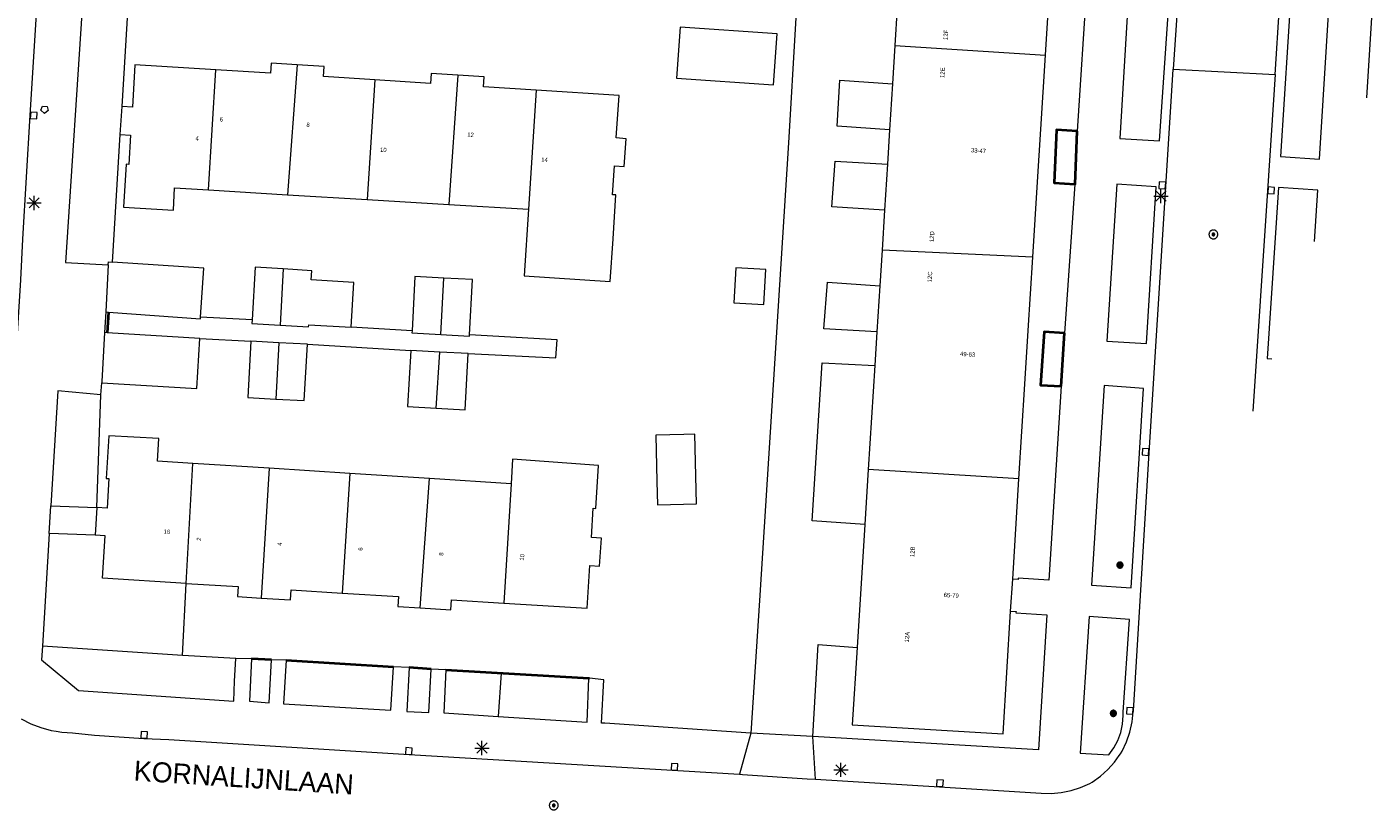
# Model space of a CAD drawing. Header units: metres. Extents: x 135779 to 137489, y 452643 to 455118.
# Tile 295 of 489: x 137134 to 137228, y 454002 to 454057. Entities that reach past the tile are written whole.
import ezdxf
from ezdxf.enums import TextEntityAlignment as Align

# ---------------------------------------------------------------- set-up
doc = ezdxf.new("R2010")
doc.units = ezdxf.units.M
doc.linetypes.add('DGN_Style_3', pattern=[78.572352, 56.123108, -22.449243])
doc.linetypes.add('DGN_Style_4', pattern=[89.853097, 44.898487, -22.449243, 0.056123, -22.449243])
for name, color, linetype, lineweight in [('KTop_BTD_Groenvoorziening', 62, 'Continuous', 13), ('KTop_BTD_Groenvoorziening_bodembedekkers', 62, 'Continuous', 13), ('KTop_BTD_Groenvoorziening_planten', 62, 'Continuous', 13), ('KTop_GBI_Toegangstrap', 40, 'Continuous', 40), ('KTop_NAR_Huisnummer (t)', 7, 'Continuous', 13), ('KTop_NAR_Huisnummer tijdelijk (t)', 7, 'Continuous', 13), ('KTop_OBW_Overig Plus', 1, 'Continuous', 13), ('KTop_ORL_Weg_Straatnaam (t)', 7, 'Continuous', 13), ('KTop_PAL_Lichtmast', 40, 'Continuous', 13), ('KTop_PND_Grondvlaksituatie van BAG-pand [tachy]', 1, 'Continuous', 13), ('KTop_PND_Pandscheiding', 40, 'Continuous', 13), ('KTop_PUT_Brandkraan of -put', 1, 'Continuous', 13), ('KTop_PUT_Inspectie- of rioolput', 15, 'Continuous', 13), ('KTop_PUT_Kolk', 15, 'Continuous', 13), ('KTop_SHD_Hek (l)', 15, 'DGN_Style_4', 40), ('KTop_VGO_Boom', 92, 'Continuous', 13), ('KTop_VGO_Haag (l)', 92, 'DGN_Style_3', 40), ('KTop_WGD_Rijbaan_Lokale weg', 251, 'Continuous', 13), ('KTop_WGD_Rijbaan_Lokale weg_verkeersdrempel', 40, 'Continuous', 13), ('KTop_WGD_Voetpad', 251, 'Continuous', 13), ('KTop_WGD_Voetpad_achterpad', 251, 'Continuous', 13)]:
    doc.layers.add(name, color=color, linetype=linetype, lineweight=lineweight)
doc.styles.add('Style-ROVU', font='ROVU.shx')
doc.styles.add('Style-ROVUCURSIEF', font='ROVUCURSIEF.shx')

# ---------------------------------------------------------------- blocks, each defined once
blk = doc.blocks.new('PAL_Lichtmast')
at = {"layer": 'KTop_PAL_Lichtmast'}
for p, q in [((-0.354, -0.354), (0.354, 0.354)), ((0.354, -0.354), (-0.354, 0.354)), ((0, -0.5), (0, 0.5)), ((-0.5, 0), (0.5, 0))]:
    blk.add_line(p, q, dxfattribs=at)
blk = doc.blocks.new('PUT_Kolk')
at = {"layer": 'KTop_PUT_Kolk', "flags": 128}
blk.add_lwpolyline([(0.225, -0.225), (0.225, 0.225), (-0.225, 0.225), (-0.225, -0.225), (0.225, -0.225)], dxfattribs=at)
blk = doc.blocks.new('PUT_Brandkraan_of_-put')
at = {"layer": 'KTop_PUT_Brandkraan of -put'}
for p, q in [((-0.25, 0.034), (0, 0.25)), ((-0.158, -0.25), (-0.25, 0.034)), ((0, 0.25), (0.25, 0.033)), ((0.25, 0.033), (0.158, -0.25)), ((0.158, -0.25), (-0.158, -0.25))]:
    blk.add_line(p, q, dxfattribs=at)
blk = doc.blocks.new('PUT_Inspectie-_of_rioolput')
at = {"layer": 'KTop_PUT_Inspectie- of rioolput', "flags": 128}
for points in [[(0.31, 0), (0.308, 0.032), (0.303, 0.064), (0.294, 0.095), (0.283, 0.126), (0.268, 0.155), (0.25, 0.182), (0.23, 0.207), (0.207, 0.23), (0.182, 0.25), (0.154, 0.268), (0.126, 0.283), (0.095, 0.294), (0.064, 0.303), (0.032, 0.308), (0, 0.309), (-0.032, 0.308), (-0.064, 0.303), (-0.096, 0.294), (-0.126, 0.283), (-0.155, 0.268), (-0.182, 0.25), (-0.207, 0.23), (-0.23, 0.207), (-0.25, 0.182), (-0.268, 0.154), (-0.283, 0.126), (-0.294, 0.095), (-0.303, 0.064), (-0.308, 0.032), (-0.309, 0), (-0.308, -0.032), (-0.303, -0.064), (-0.294, -0.096), (-0.283, -0.126), (-0.268, -0.155), (-0.25, -0.182), (-0.23, -0.207), (-0.207, -0.23), (-0.182, -0.25), (-0.155, -0.268), (-0.126, -0.283), (-0.096, -0.294), (-0.064, -0.303), (-0.032, -0.308), (0, -0.309), (0.032, -0.308), (0.064, -0.303), (0.095, -0.294), (0.126, -0.283), (0.155, -0.268), (0.182, -0.25), (0.207, -0.23), (0.23, -0.207), (0.25, -0.182), (0.268, -0.155), (0.283, -0.126), (0.294, -0.096), (0.303, -0.064), (0.308, -0.032), (0.31, 0)], [(0.095, 0), (0.094, 0.009), (0.092, 0.019), (0.09, 0.029), (0.086, 0.038), (0.082, 0.047), (0.076, 0.055), (0.07, 0.063), (0.063, 0.07), (0.055, 0.076), (0.047, 0.082), (0.038, 0.086), (0.029, 0.09), (0.019, 0.092), (0.009, 0.094), (0, 0.094), (-0.01, 0.094), (-0.02, 0.092), (-0.029, 0.09), (-0.039, 0.086), (-0.048, 0.082), (-0.056, 0.076), (-0.064, 0.07), (-0.071, 0.063), (-0.077, 0.055), (-0.082, 0.047), (-0.087, 0.038), (-0.09, 0.029), (-0.093, 0.019), (-0.094, 0.009), (-0.095, 0), (-0.094, -0.01), (-0.093, -0.02), (-0.09, -0.029), (-0.087, -0.039), (-0.082, -0.048), (-0.077, -0.056), (-0.071, -0.064), (-0.064, -0.071), (-0.056, -0.077), (-0.047, -0.082), (-0.039, -0.087), (-0.029, -0.09), (-0.02, -0.093), (-0.01, -0.094), (0, -0.095), (0.009, -0.094), (0.019, -0.093), (0.029, -0.09), (0.038, -0.087), (0.047, -0.082), (0.055, -0.077), (0.063, -0.071), (0.07, -0.064), (0.076, -0.056), (0.082, -0.047), (0.086, -0.039), (0.09, -0.029), (0.092, -0.02), (0.094, -0.01), (0.095, 0)], [(0.035, 0), (0.034, 0.003), (0.034, 0.007), (0.033, 0.01), (0.031, 0.014), (0.03, 0.017), (0.028, 0.02), (0.026, 0.023), (0.023, 0.026), (0.02, 0.028), (0.017, 0.03), (0.014, 0.031), (0.01, 0.033), (0.007, 0.034), (0.003, 0.034), (0, 0.034), (-0.004, 0.034), (-0.007, 0.034), (-0.011, 0.033), (-0.014, 0.031), (-0.018, 0.03), (-0.021, 0.028), (-0.023, 0.026), (-0.026, 0.023), (-0.028, 0.02), (-0.03, 0.017), (-0.032, 0.014), (-0.033, 0.01), (-0.034, 0.007), (-0.035, 0.003), (-0.035, 0), (-0.035, -0.004), (-0.034, -0.007), (-0.033, -0.011), (-0.032, -0.014), (-0.03, -0.018), (-0.028, -0.021), (-0.026, -0.023), (-0.023, -0.026), (-0.021, -0.028), (-0.017, -0.03), (-0.014, -0.032), (-0.011, -0.033), (-0.007, -0.034), (-0.004, -0.035), (0, -0.035), (0.003, -0.035), (0.007, -0.034), (0.01, -0.033), (0.014, -0.032), (0.017, -0.03), (0.02, -0.028), (0.023, -0.026), (0.026, -0.023), (0.028, -0.021), (0.03, -0.017), (0.031, -0.014), (0.033, -0.011), (0.034, -0.007), (0.034, -0.004), (0.035, 0)], [(0.01, 0.02), (0.007, 0.02), (0.005, 0.021), (0.003, 0.022), (0.001, 0.022), (-0.001, 0.022), (-0.004, 0.022), (-0.006, 0.021), (-0.008, 0.02), (-0.01, 0.019), (-0.012, 0.018), (-0.014, 0.017), (-0.016, 0.015), (-0.017, 0.013), (-0.019, 0.012), (-0.02, 0.009), (-0.021, 0.007), (-0.022, 0.005), (-0.022, 0.003), (-0.022, 0.001), (-0.022, -0.001), (-0.022, -0.004), (-0.022, -0.006), (-0.021, -0.008), (-0.02, -0.01), (-0.019, -0.012), (-0.017, -0.014), (-0.016, -0.016), (-0.014, -0.017), (-0.012, -0.019), (-0.01, -0.02), (-0.008, -0.021), (-0.006, -0.022), (-0.003, -0.022), (-0.001, -0.022), (0.001, -0.022), (0.003, -0.022), (0.005, -0.022), (0.008, -0.021), (0.01, -0.02), (0.012, -0.019), (0.014, -0.017), (0.015, -0.016), (0.017, -0.014), (0.018, -0.012), (0.02, -0.01), (0.02, -0.008), (0.021, -0.006), (0.022, -0.003), (0.022, -0.001), (0.022, 0.001), (0.022, 0.003), (0.021, 0.005), (0.02, 0.008), (0.019, 0.01), (0.018, 0.012), (0.017, 0.014), (0.015, 0.015), (0.013, 0.017), (0.012, 0.018), (0.01, 0.02)]]:
    blk.add_lwpolyline(points, dxfattribs=at)
blk = doc.blocks.new('VGO_Boom')
at = {"layer": 'KTop_VGO_Boom', "flags": 128}
for points in [[(0.215, 0), (0.214, 0.022), (0.21, 0.045), (0.204, 0.066), (0.196, 0.087), (0.186, 0.108), (0.174, 0.126), (0.16, 0.144), (0.144, 0.16), (0.126, 0.174), (0.107, 0.186), (0.087, 0.196), (0.066, 0.204), (0.045, 0.21), (0.022, 0.214), (-0.001, 0.215), (-0.023, 0.214), (-0.045, 0.21), (-0.067, 0.204), (-0.088, 0.196), (-0.108, 0.186), (-0.127, 0.174), (-0.144, 0.16), (-0.16, 0.144), (-0.174, 0.126), (-0.187, 0.107), (-0.197, 0.087), (-0.205, 0.066), (-0.211, 0.045), (-0.214, 0.022), (-0.215, -0.001), (-0.214, -0.023), (-0.211, -0.045), (-0.205, -0.067), (-0.197, -0.088), (-0.187, -0.108), (-0.174, -0.127), (-0.16, -0.144), (-0.144, -0.16), (-0.127, -0.174), (-0.108, -0.187), (-0.088, -0.197), (-0.067, -0.205), (-0.045, -0.211), (-0.023, -0.214), (0, -0.215), (0.022, -0.214), (0.045, -0.211), (0.066, -0.205), (0.087, -0.197), (0.108, -0.187), (0.126, -0.174), (0.144, -0.16), (0.16, -0.144), (0.174, -0.127), (0.186, -0.108), (0.196, -0.088), (0.204, -0.067), (0.21, -0.045), (0.214, -0.023), (0.215, -0.001)], [(0.155, 0), (0.154, 0.016), (0.152, 0.032), (0.147, 0.048), (0.142, 0.063), (0.134, 0.078), (0.125, 0.091), (0.115, 0.104), (0.104, 0.115), (0.091, 0.125), (0.077, 0.134), (0.063, 0.142), (0.048, 0.147), (0.032, 0.152), (0.016, 0.154), (-0.001, 0.155), (-0.017, 0.154), (-0.033, 0.152), (-0.048, 0.147), (-0.064, 0.142), (-0.078, 0.134), (-0.092, 0.125), (-0.104, 0.115), (-0.116, 0.104), (-0.126, 0.091), (-0.135, 0.077), (-0.142, 0.063), (-0.148, 0.048), (-0.152, 0.032), (-0.155, 0.016), (-0.155, -0.001), (-0.155, -0.017), (-0.152, -0.033), (-0.148, -0.048), (-0.142, -0.064), (-0.135, -0.078), (-0.126, -0.092), (-0.116, -0.104), (-0.104, -0.116), (-0.092, -0.126), (-0.078, -0.135), (-0.064, -0.142), (-0.048, -0.148), (-0.033, -0.152), (-0.017, -0.155), (0, -0.155), (0.016, -0.155), (0.032, -0.152), (0.048, -0.148), (0.063, -0.142), (0.078, -0.135), (0.091, -0.126), (0.104, -0.116), (0.115, -0.104), (0.125, -0.092), (0.134, -0.078), (0.142, -0.064), (0.147, -0.048), (0.152, -0.033), (0.154, -0.017), (0.155, -0.001)], [(0.095, 0), (0.094, 0.01), (0.093, 0.02), (0.09, 0.029), (0.087, 0.039), (0.082, 0.048), (0.077, 0.056), (0.071, 0.064), (0.064, 0.071), (0.056, 0.077), (0.047, 0.082), (0.039, 0.087), (0.029, 0.09), (0.02, 0.093), (0.01, 0.094), (-0.001, 0.095), (-0.01, 0.094), (-0.02, 0.093), (-0.03, 0.09), (-0.039, 0.087), (-0.048, 0.082), (-0.056, 0.077), (-0.064, 0.071), (-0.071, 0.064), (-0.077, 0.056), (-0.083, 0.047), (-0.087, 0.039), (-0.091, 0.029), (-0.093, 0.02), (-0.095, 0.01), (-0.095, -0.001), (-0.095, -0.01), (-0.093, -0.02), (-0.091, -0.03), (-0.087, -0.039), (-0.083, -0.048), (-0.077, -0.056), (-0.071, -0.064), (-0.064, -0.071), (-0.056, -0.077), (-0.048, -0.083), (-0.039, -0.087), (-0.03, -0.091), (-0.02, -0.093), (-0.01, -0.095), (0, -0.095), (0.01, -0.095), (0.02, -0.093), (0.029, -0.091), (0.039, -0.087), (0.048, -0.083), (0.056, -0.077), (0.064, -0.071), (0.071, -0.064), (0.077, -0.056), (0.082, -0.048), (0.087, -0.039), (0.09, -0.03), (0.093, -0.02), (0.094, -0.01), (0.095, -0.001)], [(0.035, 0), (0.035, 0.004), (0.034, 0.007), (0.033, 0.011), (0.032, 0.014), (0.03, 0.018), (0.028, 0.021), (0.026, 0.023), (0.023, 0.026), (0.021, 0.028), (0.017, 0.03), (0.014, 0.032), (0.011, 0.033), (0.007, 0.034), (0.004, 0.035), (-0.001, 0.035), (-0.004, 0.035), (-0.008, 0.034), (-0.011, 0.033), (-0.015, 0.032), (-0.018, 0.03), (-0.021, 0.028), (-0.024, 0.026), (-0.027, 0.023), (-0.029, 0.021), (-0.031, 0.017), (-0.032, 0.014), (-0.034, 0.011), (-0.035, 0.007), (-0.035, 0.004), (-0.035, -0.001), (-0.035, -0.004), (-0.035, -0.008), (-0.034, -0.011), (-0.032, -0.015), (-0.031, -0.018), (-0.029, -0.021), (-0.027, -0.024), (-0.024, -0.027), (-0.021, -0.029), (-0.018, -0.031), (-0.015, -0.032), (-0.011, -0.034), (-0.008, -0.035), (-0.004, -0.035), (0, -0.035), (0.004, -0.035), (0.007, -0.035), (0.011, -0.034), (0.014, -0.032), (0.018, -0.031), (0.021, -0.029), (0.023, -0.027), (0.026, -0.024), (0.028, -0.021), (0.03, -0.018), (0.032, -0.015), (0.033, -0.011), (0.034, -0.008), (0.035, -0.004), (0.035, 0)]]:
    blk.add_lwpolyline(points, dxfattribs=at)

msp = doc.modelspace()

# ---------------------------------------------------------------- linework, layer by layer
at = {"layer": 'KTop_BTD_Groenvoorziening', "flags": 128}
for points in [[(137140.517, 454050.989), (137141, 454058.75), (137141, 454058.751)], [(137139.84, 454040.103), (137140.396, 454049.033)], [(137138.748, 454022.931), (137139.025, 454030.822)], [(137135.546, 454023.03), (137138.748, 454022.931)], [(137138.626, 454020.987), (137135.428, 454021.097)], [(137144.74, 454012.56), (137145.006, 454017.611)], [(137144.74, 454012.56), (137134.95, 454013.226)], [(137148.474, 454012.36), (137144.74, 454012.56)], [(137167.051, 454011.344), (137163.179, 454011.568)], [(137167.051, 454011.344), (137167.05, 454011.34), (137166.83, 454008.305)], [(137173.182, 454010.989), (137167.051, 454011.344)]]:
    msp.add_lwpolyline(points, dxfattribs=at)
at = {"layer": 'KTop_BTD_Groenvoorziening_bodembedekkers', "flags": 128}
msp.add_lwpolyline([(137150.98, 454012.252), (137149.57, 454012.333)], dxfattribs=at)
at = {"layer": 'KTop_BTD_Groenvoorziening_planten', "flags": 128}
for points in [[(137159.503, 454011.779), (137155.755, 454012.01), (137151.994, 454012.247)], [(137162.134, 454011.62), (137160.605, 454011.716)]]:
    msp.add_lwpolyline(points, dxfattribs=at)
at = {"layer": 'KTop_GBI_Toegangstrap', "flags": 128}
for points in [[(137207.355, 454049.262), (137205.888, 454049.351), (137205.738, 454045.647), (137207.176, 454045.553)], [(137207.176, 454045.553), (137207.202, 454045.551), (137207.355, 454049.262)], [(137206.462, 454035.127), (137205.031, 454035.229), (137204.789, 454031.489), (137206.221, 454031.408)], [(137206.221, 454031.408), (137206.462, 454035.127)]]:
    msp.add_lwpolyline(points, dxfattribs=at)
at = {"layer": 'KTop_OBW_Overig Plus', "flags": 128}
msp.add_lwpolyline([(137185.426, 454037.143), (137185.562, 454039.576), (137183.462, 454039.694), (137183.326, 454037.261), (137185.426, 454037.143)], dxfattribs=at)
at = {"layer": 'KTop_PND_Grondvlaksituatie van BAG-pand [tachy]', "flags": 128}
for points in [[(137205.121, 454054.592), (137205.449, 454059.846), (137205.671, 454063.408), (137206.079, 454069.949)], [(137194.754, 454057.924), (137194.587, 454055.25)], [(137179.564, 454056.538), (137179.317, 454052.981), (137186.1, 454052.511), (137186.346, 454056.068), (137179.564, 454056.538)], [(137194.587, 454055.25), (137194.42, 454052.581)], [(137147.077, 454053.559), (137141.422, 454053.919), (137141.237, 454050.945), (137140.517, 454050.989)], [(137152.767, 454053.9), (137150.948, 454054.016), (137150.903, 454053.317), (137147.077, 454053.559)], [(137158.203, 454052.854), (137154.616, 454053.081), (137154.661, 454053.78), (137152.767, 454053.9)], [(137204.238, 454040.452), (137204.567, 454045.722), (137204.798, 454049.416), (137205.121, 454054.592)], [(137164.002, 454053.187), (137162.146, 454053.305), (137162.101, 454052.606), (137158.203, 454052.854)], [(137169.487, 454052.136), (137165.804, 454052.37), (137165.849, 454053.069), (137164.002, 454053.187)], [(137168.953, 454043.81), (137168.654, 454039.141), (137174.672, 454038.736), (137174.874, 454041.729), (137175.066, 454044.8), (137174.84, 454044.8), (137174.981, 454046.831), (137175.65, 454046.784), (137175.798, 454048.738), (137175.08, 454048.793), (137175.304, 454051.766), (137169.487, 454052.136)], [(137194.42, 454052.581), (137194.219, 454049.366)], [(137140.396, 454049.033), (137140.517, 454050.989)], [(137194.219, 454049.366), (137194.068, 454046.947)], [(137140.396, 454049.033), (137141.114, 454048.988), (137140.985, 454046.932), (137140.795, 454046.944), (137140.608, 454043.95), (137144.117, 454043.734), (137144.196, 454045.289), (137146.563, 454045.148)], [(137194.068, 454046.947), (137193.867, 454043.739)], [(137146.563, 454045.148), (137152.102, 454044.817)], [(137152.102, 454044.817), (137157.66, 454044.485)], [(137157.66, 454044.485), (137163.383, 454044.142)], [(137163.383, 454044.142), (137168.953, 454043.81)], [(137193.867, 454043.739), (137193.691, 454040.929)], [(137193.691, 454040.929), (137193.535, 454038.441)], [(137139.549, 454039.907), (137139.375, 454036.609)], [(137139.549, 454039.907), (137139.56, 454040.122), (137139.84, 454040.103)], [(137146.011, 454036.256), (137146.233, 454039.673), (137139.84, 454040.103)], [(137151.801, 454039.622), (137149.839, 454039.751), (137149.619, 454036.052)], [(137203.27, 454024.935), (137203.683, 454031.551), (137203.917, 454035.307), (137204.238, 454040.452)], [(137156.556, 454035.537), (137156.739, 454038.68), (137153.76, 454038.853), (137153.797, 454039.491), (137151.801, 454039.622)], [(137163.038, 454038.985), (137161.004, 454039.091), (137160.806, 454035.279)], [(137164.828, 454035.007), (137165.032, 454038.881), (137163.038, 454038.985)], [(137193.535, 454038.441), (137193.333, 454035.21)], [(137139.375, 454036.609), (137139.575, 454036.594), (137146.002, 454036.125), (137146.011, 454036.256)], [(137149.619, 454036.052), (137149.604, 454035.795), (137151.586, 454035.687)], [(137139.286, 454035.172), (137139.102, 454031.752), (137139.099, 454031.648)], [(137145.963, 454034.753), (137139.486, 454035.159), (137139.286, 454035.172)], [(137151.586, 454035.687), (137153.569, 454035.579), (137153.577, 454035.71), (137156.556, 454035.537)], [(137160.806, 454035.279), (137160.799, 454035.143), (137162.811, 454035.028)], [(137162.811, 454035.028), (137164.823, 454034.912), (137164.828, 454035.007)], [(137193.333, 454035.21), (137193.186, 454032.86)], [(137139.099, 454031.648), (137145.754, 454031.254), (137145.963, 454034.753)], [(137149.522, 454034.566), (137149.307, 454030.613), (137151.286, 454030.514)], [(137151.483, 454034.458), (137149.522, 454034.566)], [(137151.286, 454030.514), (137153.265, 454030.416), (137153.487, 454034.347)], [(137153.487, 454034.347), (137151.483, 454034.458)], [(137160.732, 454033.909), (137160.498, 454030.003), (137162.506, 454029.882)], [(137162.741, 454033.804), (137160.732, 454033.909)], [(137162.506, 454029.882), (137164.513, 454029.762), (137164.735, 454033.699)], [(137164.735, 454033.699), (137162.741, 454033.804)], [(137193.186, 454032.86), (137192.729, 454025.574)], [(137145.467, 454026.011), (137142.999, 454026.168), (137143.088, 454027.757), (137139.592, 454027.952), (137139.406, 454024.963), (137139.594, 454024.95), (137139.466, 454022.887), (137138.748, 454022.931)], [(137177.94, 454024.75), (137177.981, 454023.111), (137180.715, 454023.177), (137180.596, 454028.055), (137179.831, 454028.036), (137177.86, 454027.988), (137177.94, 454024.75)], [(137150.806, 454025.671), (137145.467, 454026.011)], [(137156.444, 454025.312), (137150.806, 454025.671)], [(137167.221, 454016.238), (137173.05, 454015.878), (137173.236, 454018.866), (137173.934, 454018.82), (137174.056, 454020.776), (137173.357, 454020.819), (137173.484, 454022.875), (137173.674, 454022.864), (137173.859, 454025.858), (137167.847, 454026.298), (137167.741, 454024.593)], [(137162.035, 454024.956), (137156.444, 454025.312)], [(137167.741, 454024.593), (137162.035, 454024.956)], [(137192.729, 454025.574), (137192.49, 454021.741)], [(137202.832, 454017.912), (137203.27, 454024.935)], [(137138.748, 454022.931), (137138.626, 454020.987)], [(137145.006, 454017.611), (137139.157, 454017.972), (137139.343, 454020.942), (137138.626, 454020.987)], [(137192.49, 454021.741), (137191.952, 454013.137)], [(137145.006, 454017.611), (137148.647, 454017.386), (137148.604, 454016.687), (137150.241, 454016.585)], [(137150.241, 454016.585), (137152.31, 454016.458), (137152.353, 454017.157), (137155.925, 454016.936)], [(137202.691, 454015.66), (137202.832, 454017.912)], [(137155.925, 454016.936), (137159.855, 454016.694), (137159.812, 454015.995), (137161.381, 454015.898)], [(137161.381, 454015.898), (137163.518, 454015.766), (137163.561, 454016.465), (137167.221, 454016.238)], [(137191.952, 454013.137), (137191.613, 454007.725), (137202.155, 454007.074), (137202.691, 454015.66)]]:
    msp.add_lwpolyline(points, dxfattribs=at)
at = {"layer": 'KTop_PND_Pandscheiding', "flags": 128}
for points in [[(137194.587, 454055.25), (137205.121, 454054.592)], [(137152.767, 454053.9), (137152.102, 454044.817)], [(137146.563, 454045.148), (137147.077, 454053.559)], [(137164.002, 454053.187), (137163.383, 454044.142)], [(137158.203, 454052.854), (137157.66, 454044.485)], [(137169.487, 454052.136), (137168.953, 454043.81)], [(137204.238, 454040.452), (137193.691, 454040.929)], [(137151.801, 454039.622), (137151.586, 454035.687)], [(137162.811, 454035.028), (137163.038, 454038.985)], [(137151.483, 454034.458), (137151.286, 454030.514)], [(137162.506, 454029.882), (137162.741, 454033.804)], [(137145.006, 454017.611), (137145.467, 454026.011)], [(137150.806, 454025.671), (137150.241, 454016.585)], [(137156.444, 454025.312), (137155.925, 454016.936)], [(137161.381, 454015.898), (137162.035, 454024.956)], [(137203.27, 454024.935), (137192.729, 454025.574)], [(137167.741, 454024.593), (137167.221, 454016.238)]]:
    msp.add_lwpolyline(points, dxfattribs=at)
at = {"layer": 'KTop_SHD_Hek (l)', "flags": 128}
for points in [[(137139.575, 454036.594), (137139.486, 454035.159)], [(137151.994, 454012.247), (137155.755, 454012.01)]]:
    msp.add_lwpolyline(points, dxfattribs=at)
at = {"layer": 'KTop_VGO_Haag (l)', "flags": 128}
for points in [[(137150.98, 454012.252), (137149.57, 454012.333)], [(137155.755, 454012.01), (137159.503, 454011.779)], [(137162.134, 454011.62), (137160.605, 454011.716)], [(137163.179, 454011.568), (137173.182, 454010.989)], [(137173.182, 454010.989), (137173.223, 454010.987)]]:
    msp.add_lwpolyline(points, dxfattribs=at)
at = {"layer": 'KTop_WGD_Rijbaan_Lokale weg', "flags": 128}
for points in [[(137189.379, 454083.034), (137188.326, 454068.265), (137187.638, 454056.792), (137187.138, 454048.44), (137185.126, 454016.423), (137184.517, 454007.139)], [(137189.025, 454003.899), (137197.701, 454003.38), (137204.821, 454002.933), (137205.524, 454002.913), (137206.225, 454002.972), (137206.915, 454003.111), (137207.585, 454003.327), (137208.226, 454003.618), (137208.39, 454003.707), (137208.966, 454004.112), (137209.492, 454004.58), (137209.962, 454005.104), (137210.282, 454005.556), (137210.369, 454005.679), (137210.488, 454005.876), (137210.797, 454006.528), (137211.033, 454007.211), (137211.191, 454007.915), (137211.271, 454008.632), (137211.274, 454008.702), (137212.371, 454026.746), (137213.542, 454045.366), (137214.071, 454053.61)], [(137214.071, 454053.61), (137221.188, 454053.222)], [(137221.188, 454053.222), (137220.668, 454045.094), (137219.634, 454029.659)], [(137194.219, 454049.366), (137190.543, 454049.607), (137190.735, 454052.826), (137194.42, 454052.581)], [(137193.867, 454043.739), (137190.174, 454043.973), (137190.421, 454047.161), (137194.068, 454046.947)], [(137193.333, 454035.21), (137189.628, 454035.425), (137189.876, 454038.699), (137193.535, 454038.441)], [(137192.49, 454021.741), (137188.798, 454022.001), (137189.497, 454033.06), (137193.186, 454032.86)], [(137188.845, 454006.894), (137189.226, 454013.346), (137191.952, 454013.137)], [(137133.465, 454008.141), (137134.134, 454007.792), (137134.836, 454007.516), (137135.563, 454007.315), (137135.907, 454007.259), (137136.307, 454007.193), (137137.06, 454007.15), (137138.6, 454007), (137142.05, 454006.76), (137143.8, 454006.69), (137160.612, 454005.628), (137183.728, 454004.249)], [(137188.845, 454006.894), (137184.517, 454007.139)], [(137183.728, 454004.249), (137183.94, 454004.236), (137188.463, 454003.933), (137189.025, 454003.899)]]:
    msp.add_lwpolyline(points, dxfattribs=at)
at = {"layer": 'KTop_WGD_Rijbaan_Lokale weg_verkeersdrempel', "flags": 128}
for points in [[(137214.377, 454058.389), (137214.071, 454053.61)], [(137221.188, 454053.222), (137221.494, 454057.996)]]:
    msp.add_lwpolyline(points, dxfattribs=at)
at = {"layer": 'KTop_WGD_Voetpad', "flags": 128}
for points in [[(137130.08, 454016.59), (137132.2, 454018.49), (137132.17, 454019.3), (137132.99, 454031.82), (137133.12, 454033.58), (137133.44, 454038.87), (137133.57, 454041.71), (137134.088, 454050.376), (137135.99, 454080.96), (137136.08, 454082.1), (137134.586, 454083.956)], [(137208.024, 454059.69), (137207.355, 454049.262)], [(137210.323, 454048.753), (137213.1, 454048.581), (137213.844, 454059.508), (137210.984, 454059.642), (137210.323, 454048.753)], [(137224.306, 454047.313), (137225.057, 454059.345), (137222.345, 454059.546), (137221.574, 454047.489), (137224.306, 454047.313)], [(137141, 454058.751), (137137.79, 454058.944), (137136.555, 454040.067), (137139.549, 454039.907)], [(137227.607, 454051.601), (137228.048, 454058.745)], [(137207.176, 454045.553), (137206.462, 454035.127)], [(137209.427, 454034.578), (137212.198, 454034.394), (137212.871, 454045.365), (137210.128, 454045.555), (137209.427, 454034.578)], [(137223.953, 454041.544), (137224.178, 454045.128), (137221.43, 454045.324), (137220.64, 454033.347)], [(137139.375, 454036.609), (137139.286, 454035.172)], [(137220.64, 454033.347), (137220.964, 454033.319)], [(137139.025, 454030.822), (137139.099, 454031.648)], [(137206.221, 454031.408), (137205.351, 454017.833), (137203.217, 454017.982), (137203.21, 454017.886), (137202.832, 454017.912)], [(137211.124, 454017.295), (137211.982, 454031.26), (137209.232, 454031.468), (137208.347, 454017.48), (137211.124, 454017.295)], [(137139.025, 454030.822), (137136.035, 454031.087), (137135.546, 454023.03)], [(137135.428, 454021.097), (137135.546, 454023.03)], [(137135.428, 454021.097), (137134.95, 454013.226)], [(137202.691, 454015.66), (137203.07, 454015.65), (137203.063, 454015.552), (137205.225, 454015.423), (137204.65, 454005.956), (137188.845, 454006.894)], [(137209.566, 454005.61), (137209.911, 454006.096), (137210.188, 454006.623), (137210.392, 454007.183), (137210.519, 454007.765), (137210.567, 454008.359), (137210.564, 454008.605), (137211.003, 454015.094), (137208.181, 454015.285), (137207.565, 454005.736), (137209.566, 454005.61)], [(137134.95, 454013.226), (137134.891, 454012.255), (137137.463, 454010.11), (137148.348, 454009.38), (137148.395, 454010.78), (137148.474, 454012.36)], [(137149.57, 454012.333), (137148.474, 454012.36)], [(137149.57, 454012.333), (137149.428, 454009.365), (137150.806, 454009.262), (137150.98, 454012.252)], [(137151.994, 454012.247), (137150.98, 454012.252)], [(137151.994, 454012.247), (137151.824, 454009.192), (137159.317, 454008.746), (137159.503, 454011.779)], [(137160.605, 454011.716), (137159.503, 454011.779)], [(137160.605, 454011.716), (137160.45, 454008.641), (137161.978, 454008.57), (137162.134, 454011.62)], [(137163.179, 454011.568), (137162.134, 454011.62)], [(137163.179, 454011.568), (137163.036, 454008.55), (137166.83, 454008.305)], [(137166.83, 454008.305), (137173.059, 454007.903), (137173.182, 454010.989)], [(137184.517, 454007.139), (137174.302, 454007.824), (137174.07, 454007.84), (137174.226, 454010.874), (137173.223, 454010.987), (137173.182, 454010.989)], [(137184.517, 454007.139), (137183.728, 454004.249)], [(137189.025, 454003.899), (137188.845, 454006.894)]]:
    msp.add_lwpolyline(points, dxfattribs=at)
at = {"layer": 'KTop_WGD_Voetpad_achterpad', "flags": 128}
for points in [[(137149.619, 454036.052), (137146.011, 454036.256)], [(137160.806, 454035.279), (137156.556, 454035.537)], [(137164.735, 454033.699), (137170.872, 454033.391), (137170.963, 454034.656), (137164.828, 454035.007)], [(137145.963, 454034.753), (137149.522, 454034.566)], [(137153.487, 454034.347), (137160.732, 454033.909)]]:
    msp.add_lwpolyline(points, dxfattribs=at)

# ---------------------------------------------------------------- block references
at = {"layer": 'KTop_PAL_Lichtmast'}
for p in [(137134.366, 454044.247), (137213.209, 454044.726), (137165.701, 454006.088), (137190.812, 454004.564)]:
    msp.add_blockref('PAL_Lichtmast', p, dxfattribs=at)
at = {"layer": 'KTop_PUT_Brandkraan of -put', "rotation": 176.4413939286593}
msp.add_blockref('PUT_Brandkraan_of_-put', (137135.098, 454050.756), dxfattribs=at)
at = {"layer": 'KTop_PUT_Inspectie- of rioolput'}
for p, rotation in [((137216.875, 454042.039), 176.4014439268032), ((137170.721, 454002.074), 86.5860290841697)]:
    msp.add_blockref('PUT_Inspectie-_of_rioolput', p, dxfattribs=dict(at, rotation=rotation))
at = {"layer": 'KTop_PUT_Kolk'}
for p, rotation in [((137134.338, 454050.367), 176.4413939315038), ((137213.3, 454045.474), 356.3284849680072), ((137220.922, 454045.123), 176.3394123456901), ((137212.126, 454026.814), 356.4014439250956), ((137211.025, 454008.688), 357.5459683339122), ((137142.064, 454007.01), 267.709389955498), ((137160.578, 454005.881), 266.3854760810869), ((137179.17, 454004.779), 266.5860290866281), ((137197.742, 454003.628), 266.4076342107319)]:
    msp.add_blockref('PUT_Kolk', p, dxfattribs=dict(at, rotation=rotation))
at = {"layer": 'KTop_VGO_Boom'}
for p in [(137210.34, 454018.896), (137209.876, 454008.518)]:
    msp.add_blockref('VGO_Boom', p, dxfattribs=at)

# ---------------------------------------------------------------- texts
at = {"layer": 'KTop_NAR_Huisnummer (t)', "style": 'Style-ROVU'}
for s, rotation, p in [('12E', 86.3, (137197.945, 454053.725)), ('8', 356.4, (137153.648, 454049.71)), ('12', 356.4, (137165.131, 454049.002)), ('33-47', 356.4, (137200.972, 454047.873)), ('12C', 86.4, (137197.057, 454039.444)), ('49-63', 356.4, (137200.209, 454033.617)), ('65-79', 356.4, (137199.062, 454016.746)), ('12A', 86.4, (137195.466, 454014.225))]:
    msp.add_text(s, height=0.3, rotation=rotation, dxfattribs=at).set_placement(p, align=Align.MIDDLE_RIGHT)
at = {"layer": 'KTop_NAR_Huisnummer tijdelijk (t)', "style": 'Style-ROVUCURSIEF'}
for s, rotation, p in [('12F', 86.3, (137198.122, 454055.651)), ('6', 356.4, (137147.354, 454050.098)), ('4', 356.5, (137145.659, 454048.769)), ('10', 356.4, (137158.568, 454047.973)), ('14', 356.4, (137169.847, 454047.28)), ('12D', 86.4, (137197.158, 454041.505)), ('16', 356.4, (137143.425, 454021.246)), ('2', 86.5, (137145.889, 454020.596)), ('4', 86.5, (137151.539, 454020.245)), ('6', 86.5, (137157.19, 454019.903)), ('12B', 86.4, (137195.796, 454019.462)), ('8', 86.5, (137162.839, 454019.55)), ('10', 86.5, (137168.49, 454019.208))]:
    msp.add_text(s, height=0.3, rotation=rotation, dxfattribs=at).set_placement(p, align=Align.MIDDLE_LEFT)
at = {"layer": 'KTop_ORL_Weg_Straatnaam (t)', "style": 'Style-ROVU'}
msp.add_text('KORNALIJNLAAN', height=1.4, rotation=356.33075, dxfattribs=at).set_placement((137141.311, 454003.814))

doc.saveas('drawing.dxf')
